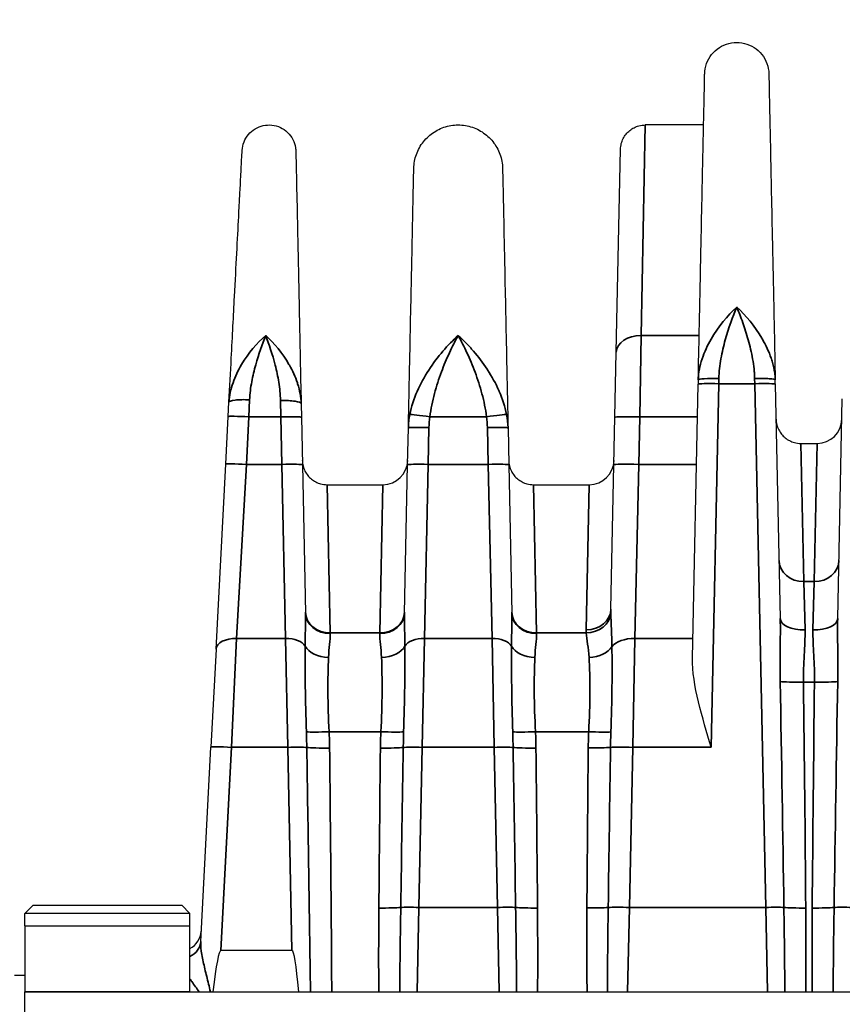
# Model space of a CAD drawing. Header units: millimetres. Extents: x 399 to 6233, y -1870 to 1602.
# Tile 457 of 656: x 5434 to 5454, y -169 to -145. Entities that reach past the tile are written whole.
import ezdxf

# ---------------------------------------------------------------- set-up
doc = ezdxf.new("R2010")
doc.units = ezdxf.units.MM
for name, color, linetype, lineweight in [('AM_5', 3, 'Continuous', 25), ('可見 (ISO)', 7, 'Continuous', 25), ('窄部可見 (ISO)', 7, 'Continuous', 35)]:
    doc.layers.add(name, color=color, linetype=linetype, lineweight=lineweight)
doc.styles.add('尺寸標註', font='romans.shx', dxfattribs={"bigfont": 'CHINESET.SHX'})
doc.dimstyles.new('CNS1$0', dxfattribs={"dimtxt": 2.5, "dimasz": 2.5, "dimexe": 1, "dimexo": 1, "dimgap": 1.5, "dimtad": 1, "dimtoh": 1, "dimdec": 1, "dimdsep": 46, "dimtxsty": '尺寸標註', "dimcen": 0, "dimclrd": 2, "dimclre": 2, "dimclrt": 1, "dimadec": 0, "dimazin": 2, "dimtp": 0.1, "dimtm": 0.1, "dimtfac": 0.71, "dimtdec": 1, "dimtmove": 0, "dimatfit": 0, "dimfxl": 0, "dimlwd": 13, "dimlwe": 13, "dimarcsym": 0})

# ---------------------------------------------------------------- blocks, each defined once
blk = doc.blocks.new('*D362')
at = {"layer": 'AM_5', "color": 2, "lineweight": 13}
for p, q in [((5460.176, -126.247), (5410.83, -126.247)), ((5411.83, -128.747), (5411.83, -269.429)), ((5570.342, -271.929), (5410.83, -271.929))]:
    blk.add_line(p, q, dxfattribs=at)
at = {"layer": 'AM_5', "color": 2, "lineweight": -2}
for points in [[(5411.413, -128.747), (5412.247, -128.747), (5411.83, -126.247)], [(5411.413, -269.429), (5412.247, -269.429), (5411.83, -271.929)]]:
    blk.add_solid(points, dxfattribs=at)
at = {"layer": 'Defpoints', "color": 0, "lineweight": -2}
for p in [(5461.176, -126.247), (5411.83, -271.929), (5571.342, -271.929)]:
    blk.add_point(p, dxfattribs=at)
at = {"layer": 'AM_5', "color": 1, "insert": (5409.08, -199.088), "char_height": 2.5, "attachment_point": 5, "rotation": 90, "style": '尺寸標註'}
blk.add_mtext('145.7', dxfattribs=at)

msp = doc.modelspace()

# ---------------------------------------------------------------- linework, layer by layer
at = {"layer": '可見 (ISO)'}
for p, q in [((5451.038, -147.447), (5449.626, -147.447)), ((5448.923, -152.95), (5449.026, -148.035)), ((5448.89, -154.526), (5448.923, -152.95)), ((5450.768, -160.363), (5450.907, -153.722)), ((5450.909, -153.618), (5450.907, -153.722)), ((5452.776, -153.722), (5452.774, -153.618)), ((5452.776, -153.722), (5452.895, -159.402)), ((5439.52, -154.509), (5439.538, -154.164)), ((5441.286, -154.203), (5441.293, -154.532)), ((5454.288, -159.402), (5454.399, -154.085)), ((5439.459, -155.66), (5439.52, -154.509)), ((5441.293, -154.525), (5441.317, -155.676)), ((5448.866, -155.677), (5448.89, -154.526)), ((5443.866, -155.676), (5443.884, -154.785)), ((5446.299, -154.785), (5446.317, -155.676)), ((5453.394, -155.161), (5453.789, -155.161)), ((5439.224, -160.142), (5439.459, -155.66)), ((5441.317, -155.676), (5441.393, -159.27)), ((5443.79, -159.27), (5443.866, -155.676)), ((5446.317, -155.676), (5446.393, -159.27)), ((5448.792, -159.174), (5448.866, -155.677)), ((5441.915, -156.161), (5443.268, -156.161)), ((5446.915, -156.161), (5448.268, -156.161)), ((5439.224, -160.142), (5439.1, -162.515)), ((5438.853, -167.226), (5439.1, -162.515)), ((5434.792, -166.347), (5434.592, -166.547)), ((5434.792, -166.347), (5438.392, -166.347)), ((5438.392, -166.347), (5438.592, -166.547)), ((5438.592, -166.547), (5434.592, -166.547)), ((5434.592, -166.847), (5434.592, -166.547)), ((5438.592, -166.847), (5438.592, -166.547)), ((5434.592, -166.847), (5438.592, -166.847)), ((5434.592, -166.847), (5434.592, -168.447)), ((5438.592, -168.447), (5438.592, -166.847)), ((5441.064, -167.447), (5439.341, -167.447)), ((5434.592, -168.047), (5434.342, -168.047)), ((5434.592, -178.647), (5434.592, -168.447)), ((5438.592, -168.447), (5543.092, -168.447))]:
    msp.add_line(p, q, dxfattribs=at)
for centre, radius, start, end in [((5453.789, -154.561), 0.6, 270, 358.8), ((5443.268, -155.561), 0.6, 270, 358.8), ((5448.268, -155.561), 0.6, 270, 358.8), ((5438.367, -166.947), 0.5, 296.6773, 357)]:
    msp.add_arc(centre, radius, start, end, dxfattribs=at)
for centre, major_axis, ratio, start_param, end_param in [((5438.091, -191.32), (-1.251, -23.873), 0.020916, 3.142688, 3.433153), ((5441.564, -191.32), (0.5, -23.873), 0.02094, 2.85069, 3.141154)]:
    msp.add_ellipse(centre, major_axis=major_axis, ratio=ratio, start_param=start_param, end_param=end_param, dxfattribs=at)
for points, knots in [([(5451.064, -146.209), (5451.066, -146.125), (5451.081, -146.041), (5451.138, -145.883), (5451.18, -145.807), (5451.285, -145.675), (5451.349, -145.617), (5451.491, -145.526), (5451.57, -145.491), (5451.733, -145.45), (5451.819, -145.443), (5451.987, -145.457), (5452.071, -145.477), (5452.226, -145.544), (5452.299, -145.591), (5452.424, -145.703), (5452.478, -145.771), (5452.561, -145.918), (5452.59, -145.999), (5452.614, -146.124), (5452.618, -146.166), (5452.619, -146.209)], [0, 0, 0, 0, 0.0250428, 0.0250428, 0.0503287, 0.0503287, 0.0756059, 0.0756059, 0.1008834, 0.1008834, 0.1261608, 0.1261608, 0.1514383, 0.1514383, 0.1767157, 0.1767157, 0.2019932, 0.2019932, 0.2272707, 0.2272707, 0.2400159, 0.2400159, 0.2400159, 0.2400159]), ([(5450.909, -153.618), (5450.917, -153.212), (5450.926, -152.817), (5450.933, -152.444), (5450.937, -152.284), (5450.94, -152.126), (5450.943, -151.97), (5450.954, -151.452), (5450.965, -150.962), (5450.974, -150.505), (5450.984, -150.049), (5450.992, -149.626), (5451.001, -149.236), (5451.009, -148.847), (5451.016, -148.489), (5451.023, -148.169), (5451.025, -148.058), (5451.028, -147.952), (5451.03, -147.85), (5451.034, -147.658), (5451.037, -147.483), (5451.041, -147.323), (5451.046, -147.08), (5451.05, -146.874), (5451.054, -146.708), (5451.061, -146.375), (5451.064, -146.209), (5451.064, -146.209)], [0.0264933, 0.0264933, 0.0264933, 0.0264933, 0.0679433, 0.0679433, 0.0679433, 0.0856819, 0.0856819, 0.0856819, 0.1448706, 0.1448706, 0.1448706, 0.2040592, 0.2040592, 0.2040592, 0.2632479, 0.2632479, 0.2632479, 0.2837247, 0.2837247, 0.2837247, 0.3224365, 0.3224365, 0.3224365, 0.3816251, 0.3816251, 0.3816251, 0.5, 0.5, 0.5, 0.5]), ([(5452.619, -146.209), (5452.619, -146.209), (5452.622, -146.375), (5452.629, -146.708), (5452.633, -146.874), (5452.637, -147.08), (5452.642, -147.323), (5452.646, -147.482), (5452.649, -147.658), (5452.653, -147.85), (5452.656, -147.952), (5452.658, -148.058), (5452.66, -148.169), (5452.667, -148.489), (5452.674, -148.846), (5452.682, -149.236), (5452.691, -149.626), (5452.699, -150.049), (5452.709, -150.505), (5452.719, -150.962), (5452.729, -151.452), (5452.74, -151.97), (5452.743, -152.126), (5452.746, -152.284), (5452.75, -152.444), (5452.757, -152.817), (5452.766, -153.212), (5452.774, -153.618)], [0.5000077, 0.5000077, 0.5000077, 0.5000077, 0.6183797, 0.6183797, 0.6183797, 0.6775684, 0.6775684, 0.6775684, 0.7162875, 0.7162875, 0.7162875, 0.736757, 0.736757, 0.736757, 0.7959457, 0.7959457, 0.7959457, 0.8551343, 0.8551343, 0.8551343, 0.914323, 0.914323, 0.914323, 0.9320642, 0.9320642, 0.9320642, 0.9735087, 0.9735087, 0.9735087, 0.9735087]), ([(5439.857, -148.064), (5439.861, -147.995), (5439.876, -147.925), (5439.928, -147.794), (5439.965, -147.732), (5440.056, -147.624), (5440.111, -147.577), (5440.232, -147.504), (5440.299, -147.478), (5440.437, -147.447), (5440.509, -147.444), (5440.65, -147.459), (5440.719, -147.479), (5440.847, -147.538), (5440.907, -147.579), (5441.009, -147.677), (5441.052, -147.735), (5441.117, -147.86), (5441.14, -147.929), (5441.155, -148.027), (5441.158, -148.056), (5441.158, -148.085)], [0, 0, 0, 0, 0.0209405, 0.0209405, 0.0421091, 0.0421091, 0.0632694, 0.0632694, 0.08443, 0.08443, 0.1055906, 0.1055906, 0.1267512, 0.1267512, 0.1479119, 0.1479119, 0.1690725, 0.1690725, 0.1902331, 0.1902331, 0.1988858, 0.1988858, 0.1988858, 0.1988858]), ([(5444.016, -148.5), (5444.018, -148.385), (5444.04, -148.268), (5444.119, -148.05), (5444.177, -147.945), (5444.322, -147.762), (5444.411, -147.682), (5444.607, -147.556), (5444.716, -147.508), (5444.942, -147.451), (5445.062, -147.441), (5445.294, -147.46), (5445.41, -147.489), (5445.624, -147.581), (5445.725, -147.646), (5445.898, -147.802), (5445.973, -147.895), (5446.087, -148.099), (5446.128, -148.211), (5446.16, -148.383), (5446.166, -148.442), (5446.167, -148.5)], [0, 0, 0, 0, 0.0347035, 0.0347035, 0.0696795, 0.0696795, 0.1046456, 0.1046456, 0.139612, 0.139612, 0.1745784, 0.1745784, 0.2095448, 0.2095448, 0.2445112, 0.2445112, 0.2794777, 0.2794777, 0.3144441, 0.3144441, 0.3320164, 0.3320164, 0.3320164, 0.3320164]), ([(5449.026, -148.035), (5449.026, -148.012), (5449.028, -147.989), (5449.034, -147.943), (5449.039, -147.921), (5449.055, -147.857), (5449.071, -147.815), (5449.109, -147.739), (5449.132, -147.704), (5449.185, -147.638), (5449.215, -147.608), (5449.28, -147.555), (5449.315, -147.532), (5449.39, -147.494), (5449.429, -147.479), (5449.52, -147.454), (5449.573, -147.447), (5449.626, -147.447)], [0, 0, 0, 0, 0.00692113, 0.00692113, 0.01375081, 0.01375081, 0.02679823, 0.02679823, 0.0393646, 0.0393646, 0.05193098, 0.05193098, 0.06449736, 0.06449736, 0.07706374, 0.07706374, 0.09281867, 0.09281867, 0.09281867, 0.09281867]), ([(5439.538, -154.164), (5439.557, -153.792), (5439.576, -153.434), (5439.594, -153.097), (5439.622, -152.564), (5439.648, -152.061), (5439.672, -151.603), (5439.692, -151.228), (5439.71, -150.88), (5439.727, -150.558), (5439.744, -150.235), (5439.759, -149.937), (5439.773, -149.673), (5439.778, -149.573), (5439.783, -149.477), (5439.788, -149.386), (5439.796, -149.238), (5439.803, -149.103), (5439.809, -148.979), (5439.82, -148.779), (5439.829, -148.61), (5439.836, -148.474), (5439.85, -148.201), (5439.857, -148.064), (5439.857, -148.064)], [0.0306519, 0.0306519, 0.0306519, 0.0306519, 0.0761423, 0.0761423, 0.0761423, 0.1479894, 0.1479894, 0.1479894, 0.2066581, 0.2066581, 0.2066581, 0.2653269, 0.2653269, 0.2653269, 0.287704, 0.287704, 0.287704, 0.3239956, 0.3239956, 0.3239956, 0.3826644, 0.3826644, 0.3826644, 0.5, 0.5, 0.5, 0.5]), ([(5441.158, -148.085), (5441.158, -148.085), (5441.161, -148.221), (5441.167, -148.495), (5441.172, -148.716), (5441.178, -149.021), (5441.186, -149.408), (5441.188, -149.5), (5441.19, -149.596), (5441.192, -149.697), (5441.198, -149.96), (5441.204, -150.259), (5441.211, -150.582), (5441.217, -150.905), (5441.225, -151.254), (5441.233, -151.629), (5441.242, -152.088), (5441.253, -152.591), (5441.264, -153.123), (5441.271, -153.461), (5441.278, -153.822), (5441.286, -154.195)], [0.5000084, 0.5000084, 0.5000084, 0.5000084, 0.6173605, 0.6173605, 0.6173605, 0.7122881, 0.7122881, 0.7122881, 0.7347193, 0.7347193, 0.7347193, 0.7933987, 0.7933987, 0.7933987, 0.8520781, 0.8520781, 0.8520781, 0.9238154, 0.9238154, 0.9238154, 0.9694349, 0.9694349, 0.9694349, 0.9694349]), ([(5443.884, -154.785), (5443.895, -154.279), (5443.905, -153.792), (5443.915, -153.349), (5443.923, -152.922), (5443.932, -152.513), (5443.94, -152.133), (5443.948, -151.746), (5443.956, -151.387), (5443.963, -151.055), (5443.97, -150.723), (5443.976, -150.416), (5443.982, -150.147), (5443.984, -150.013), (5443.987, -149.887), (5443.989, -149.77), (5443.992, -149.65), (5443.994, -149.539), (5443.996, -149.436), (5444.001, -149.231), (5444.004, -149.059), (5444.007, -148.919), (5444.013, -148.64), (5444.016, -148.501), (5444.016, -148.5)], [0.0294093, 0.0294093, 0.0294093, 0.0294093, 0.089244, 0.089244, 0.089244, 0.1470574, 0.1470574, 0.1470574, 0.2058814, 0.2058814, 0.2058814, 0.2647055, 0.2647055, 0.2647055, 0.2938656, 0.2938656, 0.2938656, 0.3235296, 0.3235296, 0.3235296, 0.3823536, 0.3823536, 0.3823536, 0.5, 0.5, 0.5, 0.5]), ([(5446.167, -148.5), (5446.167, -148.5), (5446.17, -148.64), (5446.176, -148.919), (5446.18, -149.129), (5446.186, -149.413), (5446.194, -149.77), (5446.196, -149.888), (5446.199, -150.013), (5446.201, -150.146), (5446.207, -150.416), (5446.214, -150.723), (5446.221, -151.055), (5446.227, -151.387), (5446.235, -151.746), (5446.243, -152.133), (5446.251, -152.513), (5446.26, -152.922), (5446.269, -153.349), (5446.278, -153.792), (5446.288, -154.279), (5446.299, -154.785)], [0.5000084, 0.5000084, 0.5000084, 0.5000084, 0.6176498, 0.6176498, 0.6176498, 0.7061501, 0.7061501, 0.7061501, 0.735298, 0.735298, 0.735298, 0.794122, 0.794122, 0.794122, 0.8529461, 0.8529461, 0.8529461, 0.9107639, 0.9107639, 0.9107639, 0.9705942, 0.9705942, 0.9705942, 0.9705942]), ([(5452.794, -154.573), (5452.795, -154.596), (5452.797, -154.619), (5452.803, -154.665), (5452.807, -154.687), (5452.824, -154.751), (5452.839, -154.792), (5452.878, -154.869), (5452.901, -154.904), (5452.953, -154.969), (5452.983, -154.999), (5453.048, -155.052), (5453.083, -155.075), (5453.158, -155.114), (5453.197, -155.129), (5453.289, -155.154), (5453.342, -155.161), (5453.394, -155.161)], [0, 0, 0, 0, 0.00692113, 0.00692113, 0.01375081, 0.01375081, 0.02679823, 0.02679823, 0.0393646, 0.0393646, 0.05193098, 0.05193098, 0.06449736, 0.06449736, 0.07706374, 0.07706374, 0.09281981, 0.09281981, 0.09281981, 0.09281981]), ([(5441.315, -155.573), (5441.316, -155.596), (5441.317, -155.619), (5441.324, -155.665), (5441.328, -155.687), (5441.344, -155.751), (5441.36, -155.792), (5441.398, -155.869), (5441.421, -155.904), (5441.474, -155.969), (5441.504, -155.999), (5441.569, -156.052), (5441.604, -156.075), (5441.679, -156.114), (5441.718, -156.129), (5441.81, -156.154), (5441.863, -156.161), (5441.915, -156.161)], [0, 0, 0, 0, 0.00692113, 0.00692113, 0.01375081, 0.01375081, 0.02679823, 0.02679823, 0.0393646, 0.0393646, 0.05193098, 0.05193098, 0.06449736, 0.06449736, 0.07706374, 0.07706374, 0.09281981, 0.09281981, 0.09281981, 0.09281981]), ([(5446.315, -155.573), (5446.316, -155.596), (5446.317, -155.619), (5446.324, -155.665), (5446.328, -155.687), (5446.344, -155.751), (5446.36, -155.792), (5446.398, -155.869), (5446.421, -155.904), (5446.474, -155.969), (5446.504, -155.999), (5446.569, -156.052), (5446.604, -156.075), (5446.679, -156.114), (5446.718, -156.129), (5446.81, -156.154), (5446.863, -156.161), (5446.915, -156.161)], [0, 0, 0, 0, 0.00692113, 0.00692113, 0.01375081, 0.01375081, 0.02679823, 0.02679823, 0.0393646, 0.0393646, 0.05193098, 0.05193098, 0.06449736, 0.06449736, 0.07706374, 0.07706374, 0.09281981, 0.09281981, 0.09281981, 0.09281981]), ([(5451.222, -162.523), (5451.118, -162.172), (5451.004, -161.792), (5450.826, -161.049), (5450.761, -160.687), (5450.768, -160.363)], [-0.6655719, -0.6655719, -0.6655719, -0.6655719, -0.555783, -0.555783, -0.4460779, -0.4460779, -0.4460779, -0.4460779])]:
    msp.add_open_spline(points, degree=3, knots=knots, dxfattribs=at)
at = {"layer": '窄部可見 (ISO)'}
for p, q in [((5449.626, -147.447), (5449.523, -152.548)), ((5449.523, -152.548), (5449.49, -154.518)), ((5449.523, -152.548), (5450.931, -152.548)), ((5451.407, -153.715), (5451.409, -153.59)), ((5452.274, -153.59), (5452.277, -153.715)), ((5451.407, -153.715), (5451.222, -162.523)), ((5452.277, -153.715), (5451.407, -153.715)), ((5452.542, -166.401), (5452.277, -153.715)), ((5440.019, -154.518), (5440.037, -154.105)), ((5440.786, -154.123), (5440.793, -154.518)), ((5440.019, -154.518), (5439.959, -155.669)), ((5440.793, -154.518), (5440.019, -154.518)), ((5440.817, -155.669), (5440.793, -154.518)), ((5445.778, -154.518), (5444.406, -154.518)), ((5449.49, -154.518), (5449.466, -155.669)), ((5450.89, -154.518), (5449.49, -154.518)), ((5444.384, -154.778), (5444.366, -155.669)), ((5445.817, -155.669), (5445.799, -154.778)), ((5453.394, -155.161), (5453.466, -158.508)), ((5453.789, -155.161), (5453.717, -158.508)), ((5439.959, -155.669), (5439.724, -159.887)), ((5439.959, -155.669), (5440.817, -155.669)), ((5440.911, -159.887), (5440.817, -155.669)), ((5444.366, -155.669), (5444.272, -159.887)), ((5444.366, -155.669), (5445.817, -155.669)), ((5445.911, -159.887), (5445.817, -155.669)), ((5449.466, -155.669), (5449.371, -159.887)), ((5449.466, -155.669), (5450.866, -155.669)), ((5441.915, -156.161), (5441.992, -159.751)), ((5443.268, -156.161), (5443.191, -159.751)), ((5446.915, -156.161), (5446.992, -159.751)), ((5448.268, -156.161), (5448.193, -159.677)), ((5453.466, -158.508), (5453.717, -158.508)), ((5453.495, -159.678), (5453.466, -158.508)), ((5453.717, -158.508), (5453.688, -159.678)), ((5441.992, -159.751), (5443.191, -159.751)), ((5441.992, -159.768), (5441.992, -159.751)), ((5443.191, -159.751), (5443.191, -159.768)), ((5446.992, -159.751), (5448.194, -159.751)), ((5446.992, -159.768), (5446.992, -159.751)), ((5439.599, -162.523), (5439.724, -159.887)), ((5440.911, -159.887), (5439.724, -159.887)), ((5440.911, -159.887), (5440.961, -162.523)), ((5444.222, -162.523), (5444.272, -159.887)), ((5445.911, -159.887), (5444.272, -159.887)), ((5445.911, -159.887), (5445.961, -162.523)), ((5449.322, -162.523), (5449.371, -159.887)), ((5450.778, -159.887), (5449.371, -159.887)), ((5441.383, -160.351), (5441.383, -160.351)), ((5443.8, -160.351), (5443.8, -160.351)), ((5446.383, -160.351), (5446.383, -160.351)), ((5448.82, -160.351), (5448.82, -160.351)), ((5453.726, -160.946), (5453.458, -160.946)), ((5443.218, -162.144), (5441.965, -162.144)), ((5448.254, -162.144), (5446.965, -162.144)), ((5441.414, -162.185), (5441.414, -162.185)), ((5443.769, -162.185), (5443.769, -162.185)), ((5446.414, -162.185), (5446.414, -162.185)), ((5448.79, -162.185), (5448.791, -162.185)), ((5439.599, -162.523), (5439.341, -167.447)), ((5440.961, -162.523), (5439.599, -162.523)), ((5441.064, -167.447), (5440.961, -162.523)), ((5444.222, -162.523), (5444.141, -166.401)), ((5445.961, -162.523), (5444.222, -162.523)), ((5446.042, -166.401), (5445.961, -162.523)), ((5449.322, -162.523), (5449.241, -166.401)), ((5451.222, -162.523), (5449.322, -162.523)), ((5444.098, -168.447), (5444.141, -166.401)), ((5444.141, -166.401), (5446.042, -166.401)), ((5446.042, -166.401), (5446.085, -168.447)), ((5449.198, -168.447), (5449.241, -166.401)), ((5449.241, -166.401), (5452.542, -166.401)), ((5452.542, -166.401), (5452.585, -168.447)), ((5434.592, -168.447), (5438.592, -168.447))]:
    msp.add_line(p, q, dxfattribs=at)
for centre, major_axis, ratio, start_param, end_param in [((5449.523, -152.963), (-0.6, 0.013), 0.69138, 4.72687, 6.283185), ((5451.128, -152.686), (-0.5, 0.01), 0.691378, 2.40811, 2.408131), ((5451.409, -153.629), (-0.5, 0.01), 0.076588, 4.713993, 6.283185), ((5451.407, -153.733), (-0.5, 0.01), 0.034892, 4.71312, 6.283185), ((5452.277, -153.733), (0.5, 0.01), 0.034892, 0, 1.570065), ((5440.019, -154.535), (-0.499, 0.026), 0.034852, 4.714215, 6.283185), ((5440.793, -154.535), (0.5, 0.01), 0.034892, 0, 1.570065), ((5444.406, -154.535), (-0.495, 0.072), 0.034539, 4.717398, 6.113427), ((5445.778, -154.535), (0.495, 0.072), 0.034539, 0.169758, 1.565787), ((5449.49, -154.539), (-0.6, 0.013), 0.034892, 4.71312, 6.283185), ((5439.959, -155.686), (-0.499, 0.026), 0.034852, 4.714215, 6.283185), ((5440.817, -155.686), (0.5, 0.01), 0.034892, 0, 1.570065), ((5444.366, -155.686), (-0.5, 0.01), 0.034892, 4.71312, 6.283185), ((5445.817, -155.686), (0.5, 0.01), 0.034892, 0, 1.570065), ((5449.466, -155.69), (-0.6, 0.013), 0.034892, 4.71312, 6.283185), ((5453.466, -157.986), (-0.6, -0.013), 0.871195, 0, 1.552549), ((5453.717, -157.986), (0.6, -0.013), 0.871195, 4.730636, 6.283185), ((5441.992, -159.238), (-0.6, -0.013), 0.856313, 0, 1.552861), ((5441.992, -159.257), (-0.6, -0.013), 0.850862, 0, 1.552975), ((5443.191, -159.238), (0.6, -0.013), 0.856313, 4.730324, 6.283185), ((5443.191, -159.257), (0.6, -0.013), 0.850862, 4.73021, 6.283185), ((5446.992, -159.238), (-0.6, -0.013), 0.856313, 0, 1.552861), ((5446.992, -159.257), (-0.6, -0.013), 0.850862, 0, 1.552975), ((5448.193, -159.162), (0.6, -0.013), 0.859283, 4.730386, 6.283185), ((5448.194, -159.238), (0.599, 0.028), 0.856112, 4.672228, 6.168877), ((5453.495, -159.389), (-0.6, -0.013), 0.481235, 0, 1.560716), ((5453.688, -159.389), (0.6, -0.013), 0.481235, 4.722469, 6.283185), ((5439.724, -160.168), (-0.499, 0.026), 0.561617, 4.741814, 6.283185), ((5440.911, -160.168), (0.5, 0.01), 0.56206, 0.324392, 1.559023), ((5444.272, -160.168), (-0.5, 0.01), 0.56206, 4.724162, 5.958793), ((5445.911, -160.168), (0.5, 0.01), 0.56206, 0.324392, 1.559023), ((5449.371, -160.224), (-0.6, 0.013), 0.56206, 4.724162, 5.89911), ((5441.95, -159.949), (-0.6, 0.02), 0.658485, 0.357875, 1.592999), ((5443.234, -159.949), (0.6, 0.02), 0.658485, 4.690186, 5.92531), ((5446.95, -159.949), (-0.6, 0.02), 0.658485, 0.357875, 1.592999), ((5448.264, -159.948), (0.599, 0.027), 0.65857, 4.682756, 5.858717), ((5452.089, -144.791), (0.964, -45.999), 0.010868, 1.081508, 1.212085), ((5453.458, -160.91), (-0.6, -0.007), 0.058754, 0.357898, 1.570091), ((5452.737, -153.578), (-0.533, 32.384), 0.019013, 4.304483, 4.482558), ((5454.446, -153.578), (0.533, 32.384), 0.019013, 1.800628, 1.978702), ((5453.726, -160.91), (0.6, -0.007), 0.058754, 4.713094, 5.925287), ((5455.094, -144.791), (-0.964, -45.999), 0.010868, 5.0711, 5.201678), ((5441.965, -162.109), (0.599, 0.027), 0.058699, 3.540675, 4.709747), ((5438.411, -162.935), (0.015, 8.387), 0.359374, 4.762021, 4.807062), ((5430.298, -162.666), (11.679, 0), 0.998272, 0.010815, 0.044766), ((5454.886, -162.666), (-11.679, 0), 0.998272, 6.23842, 6.27237), ((5443.218, -162.109), (0.599, -0.027), 0.058699, 4.715031, 5.884103), ((5446.772, -162.935), (0.015, -8.387), 0.359374, 4.617716, 4.662757), ((5446.965, -162.109), (0.599, 0.027), 0.058699, 3.540675, 4.709747), ((5443.411, -162.935), (0.015, 8.387), 0.359374, 4.762021, 4.807062), ((5435.298, -162.666), (11.679, 0), 0.998272, 0.010815, 0.044766), ((5458.313, -162.631), (-10.07, 0), 0.998272, 6.234735, 6.273976), ((5448.254, -162.109), (0.599, -0.029), 0.058689, 4.715248, 5.8287), ((5452.953, -162.947), (0.098, -8.678), 0.48068, 4.615075, 4.658173), ((5439.599, -162.541), (-0.499, 0.026), 0.034852, 4.714215, 6.283185), ((5440.961, -162.541), (0.5, 0.01), 0.034892, 0.394772, 1.570065), ((5440.589, -144.791), (0.964, -45.999), 0.010868, 1.03039, 1.174793), ((5441.976, -162.505), (0.6, 0.007), 0.058755, 3.536831, 4.711744), ((5443.948, -153.859), (0.529, 32.381), 0.019208, 1.842505, 1.969301), ((5443.207, -162.505), (0.6, -0.007), 0.058755, 4.713034, 5.887947), ((8571.621, -213.764), (-3128.226, -18.641), 0.998953, 6.260823, 6.262063), ((5444.222, -162.541), (-0.5, 0.01), 0.034892, 4.71312, 5.888413), ((5445.961, -162.541), (0.5, 0.01), 0.034892, 0.394772, 1.570065), ((2318.562, -213.764), (3128.226, -18.641), 0.998953, 0.021122, 0.022363), ((5446.976, -162.505), (0.6, 0.007), 0.058755, 3.536831, 4.711744), ((5446.235, -153.859), (-0.529, 32.381), 0.019208, 4.313885, 4.44068), ((5449.086, -151.309), (0.566, 35.382), 0.019792, 1.894088, 2.012194), ((5448.243, -162.503), (0.6, -0.006), 0.058756, 4.712939, 5.831699), ((8308.712, -205.776), (-2860.217, -15.262), 0.998902, 6.262704, 6.264061), ((5449.322, -162.544), (0.6, -0.013), 0.034892, 1.571527, 2.690649), ((5443.17, -166.38), (0.6, -0.005), 0.058756, 4.712873, 5.794533), ((5444.141, -166.418), (-0.5, 0.01), 0.034892, 4.71312, 5.795128), ((5446.042, -166.418), (0.5, 0.01), 0.034892, 0.488057, 1.570065), ((5447.013, -166.38), (0.6, 0.005), 0.058756, 3.630245, 4.711905), ((5448.211, -166.379), (0.6, -0.004), 0.058757, 4.712779, 5.743713), ((5449.241, -166.422), (0.6, -0.013), 0.034892, 1.571527, 2.60279), ((5452.542, -166.418), (-0.5, -0.01), 0.034892, 3.62965, 4.711658), ((5453.513, -166.38), (0.6, 0.005), 0.058756, 3.630245, 4.711905), ((5453.67, -166.38), (0.6, -0.005), 0.058756, 4.712873, 5.794533), ((5454.641, -166.418), (-0.5, 0.01), 0.034892, 4.71312, 5.795128), ((5438.354, -167.199), (0.499, -0.026), 0.873657, 5.253727, 6.283185)]:
    msp.add_ellipse(centre, major_axis=major_axis, ratio=ratio, start_param=start_param, end_param=end_param, dxfattribs=at)
for points, knots in [([(5450.909, -153.618), (5450.912, -153.449), (5450.947, -153.279), (5451.002, -153.112), (5451.057, -152.946), (5451.134, -152.784), (5451.221, -152.633), (5451.395, -152.333), (5451.618, -152.066), (5451.842, -151.858)], [-0.00000006, -0.00000006, -0.00000006, -0.00000006, 0.000531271, 0.000531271, 0.000531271, 0.001062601, 0.001062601, 0.001062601, 0.002125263, 0.002125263, 0.002125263, 0.002125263]), ([(5451.842, -151.858), (5451.743, -152.096), (5451.644, -152.363), (5451.523, -152.799), (5451.486, -152.952), (5451.431, -153.265), (5451.412, -153.425), (5451.409, -153.59)], [-0.000011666, -0.000011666, -0.000011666, -0.000011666, 0.000975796, 0.000975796, 0.001469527, 0.001469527, 0.001963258, 0.001963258, 0.001963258, 0.001963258]), ([(5451.842, -151.858), (5452.06, -152.062), (5452.278, -152.319), (5452.452, -152.615), (5452.455, -152.621), (5452.459, -152.627), (5452.462, -152.633), (5452.547, -152.78), (5452.621, -152.936), (5452.676, -153.096), (5452.677, -153.101), (5452.679, -153.107), (5452.681, -153.112), (5452.694, -153.152), (5452.706, -153.193), (5452.717, -153.233), (5452.728, -153.274), (5452.738, -153.316), (5452.746, -153.358), (5452.754, -153.402), (5452.761, -153.447), (5452.766, -153.493), (5452.769, -153.516), (5452.77, -153.539), (5452.772, -153.562), (5452.773, -153.581), (5452.774, -153.601), (5452.774, -153.618)], [-0.000011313, -0.000011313, -0.000011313, -0.000011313, 0.001030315, 0.001030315, 0.001030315, 0.001050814, 0.001050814, 0.001050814, 0.001565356, 0.001565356, 0.001565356, 0.001581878, 0.001581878, 0.001581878, 0.001711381, 0.001711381, 0.001711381, 0.001843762, 0.001843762, 0.001843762, 0.001984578, 0.001984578, 0.001984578, 0.002055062, 0.002055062, 0.002055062, 0.002112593, 0.002112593, 0.002112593, 0.002112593]), ([(5452.274, -153.59), (5452.274, -153.585), (5452.274, -153.58), (5452.274, -153.575), (5452.274, -153.563), (5452.273, -153.552), (5452.273, -153.54), (5452.272, -153.519), (5452.271, -153.498), (5452.27, -153.478), (5452.267, -153.437), (5452.264, -153.396), (5452.26, -153.355), (5452.251, -153.274), (5452.24, -153.194), (5452.226, -153.114), (5452.198, -152.956), (5452.161, -152.801), (5452.12, -152.655), (5452.08, -152.509), (5452.035, -152.37), (5451.987, -152.237), (5451.94, -152.104), (5451.89, -151.976), (5451.842, -151.858)], [0, 0, 0, 0, 0.000015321, 0.000015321, 0.000015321, 0.000050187, 0.000050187, 0.000050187, 0.000112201, 0.000112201, 0.000112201, 0.000236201, 0.000236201, 0.000236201, 0.000484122, 0.000484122, 0.000484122, 0.000978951, 0.000978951, 0.000978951, 0.001470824, 0.001470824, 0.001470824, 0.001961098, 0.001961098, 0.001961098, 0.001961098]), ([(5439.538, -154.164), (5439.546, -154.005), (5439.582, -153.844), (5439.636, -153.691), (5439.689, -153.538), (5439.761, -153.388), (5439.843, -153.25), (5440.008, -152.972), (5440.218, -152.731), (5440.428, -152.548)], [-0.00000006, -0.00000006, -0.00000006, -0.00000006, 0.000493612, 0.000493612, 0.000493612, 0.000987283, 0.000987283, 0.000987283, 0.001974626, 0.001974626, 0.001974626, 0.001974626]), ([(5440.428, -152.548), (5440.344, -152.759), (5440.258, -152.996), (5440.148, -153.388), (5440.115, -153.526), (5440.063, -153.809), (5440.044, -153.954), (5440.037, -154.105)], [-0.000011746, -0.000011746, -0.000011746, -0.000011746, 0.000902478, 0.000902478, 0.001359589, 0.001359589, 0.001816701, 0.001816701, 0.001816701, 0.001816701]), ([(5440.428, -152.548), (5440.631, -152.732), (5440.833, -152.972), (5440.992, -153.248), (5440.995, -153.254), (5440.998, -153.259), (5441.002, -153.265), (5441.078, -153.4), (5441.145, -153.545), (5441.195, -153.695), (5441.197, -153.703), (5441.199, -153.71), (5441.202, -153.717), (5441.252, -153.875), (5441.283, -154.034), (5441.286, -154.195)], [-0.000011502, -0.000011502, -0.000011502, -0.000011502, 0.000964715, 0.000964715, 0.000964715, 0.000984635, 0.000984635, 0.000984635, 0.001460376, 0.001460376, 0.001460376, 0.001482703, 0.001482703, 0.001482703, 0.001980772, 0.001980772, 0.001980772, 0.001980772]), ([(5440.786, -154.123), (5440.784, -153.972), (5440.768, -153.824), (5440.745, -153.68), (5440.721, -153.536), (5440.692, -153.4), (5440.658, -153.268), (5440.591, -153.005), (5440.508, -152.761), (5440.428, -152.548)], [0, 0, 0, 0, 0.000457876, 0.000457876, 0.000457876, 0.000914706, 0.000914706, 0.000914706, 0.001829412, 0.001829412, 0.001829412, 0.001829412]), ([(5443.918, -154.461), (5443.991, -154.079), (5444.169, -153.707), (5444.379, -153.383), (5444.59, -153.058), (5444.841, -152.772), (5445.092, -152.548)], [0, 0, 0, 0, 0.00119489, 0.00119489, 0.00119489, 0.002389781, 0.002389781, 0.002389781, 0.002389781]), ([(5445.092, -152.548), (5445.02, -152.677), (5444.948, -152.817), (5444.879, -152.966), (5444.811, -153.113), (5444.746, -153.268), (5444.685, -153.431), (5444.623, -153.596), (5444.566, -153.772), (5444.517, -153.953), (5444.468, -154.136), (5444.429, -154.324), (5444.406, -154.518)], [-0.000011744, -0.000011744, -0.000011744, -0.000011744, 0.000565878, 0.000565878, 0.000565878, 0.001135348, 0.001135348, 0.001135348, 0.001714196, 0.001714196, 0.001714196, 0.002298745, 0.002298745, 0.002298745, 0.002298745]), ([(5445.092, -152.548), (5445.154, -152.604), (5445.217, -152.664), (5445.279, -152.727), (5445.341, -152.79), (5445.402, -152.857), (5445.462, -152.927), (5445.578, -153.062), (5445.689, -153.207), (5445.792, -153.365), (5445.796, -153.37), (5445.799, -153.376), (5445.803, -153.381), (5445.906, -153.539), (5446, -153.709), (5446.078, -153.883), (5446.08, -153.889), (5446.083, -153.895), (5446.086, -153.902), (5446.165, -154.082), (5446.228, -154.27), (5446.265, -154.461)], [-0.00001134, -0.00001134, -0.00001134, -0.00001134, 0.00028763, 0.00028763, 0.00028763, 0.0005866, 0.0005866, 0.0005866, 0.001165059, 0.001165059, 0.001165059, 0.001184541, 0.001184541, 0.001184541, 0.001762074, 0.001762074, 0.001762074, 0.001782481, 0.001782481, 0.001782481, 0.002380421, 0.002380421, 0.002380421, 0.002380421]), ([(5445.778, -154.518), (5445.754, -154.326), (5445.716, -154.14), (5445.668, -153.96), (5445.62, -153.779), (5445.562, -153.603), (5445.501, -153.438), (5445.439, -153.272), (5445.373, -153.115), (5445.304, -152.966), (5445.235, -152.817), (5445.162, -152.676), (5445.092, -152.548)], [0, 0, 0, 0, 0.000572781, 0.000572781, 0.000572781, 0.001145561, 0.001145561, 0.001145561, 0.001718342, 0.001718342, 0.001718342, 0.002291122, 0.002291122, 0.002291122, 0.002291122]), ([(5452.774, -153.618), (5452.774, -153.608), (5452.72, -153.599), (5452.628, -153.594), (5452.535, -153.589), (5452.405, -153.587), (5452.274, -153.59)], [0, 0, 0, 0, 0.5, 0.5, 0.5, 1, 1, 1, 1]), ([(5439.538, -154.164), (5439.539, -154.142), (5439.593, -154.123), (5439.685, -154.112), (5439.778, -154.101), (5439.907, -154.098), (5440.037, -154.105)], [0, 0, 0, 0, 0.5, 0.5, 0.5, 1, 1, 1, 1]), ([(5440.786, -154.123), (5440.917, -154.12), (5441.047, -154.127), (5441.139, -154.14), (5441.232, -154.153), (5441.286, -154.174), (5441.286, -154.195)], [0, 0, 0, 0, 0.5, 0.5, 0.5, 0.9998722, 0.9998722, 0.9998722, 0.9998722]), ([(5443.884, -154.785), (5443.885, -154.779), (5443.885, -154.773), (5443.885, -154.767), (5443.885, -154.76), (5443.885, -154.753), (5443.886, -154.746), (5443.886, -154.733), (5443.887, -154.719), (5443.888, -154.706), (5443.889, -154.679), (5443.892, -154.651), (5443.894, -154.624), (5443.9, -154.57), (5443.908, -154.515), (5443.918, -154.461)], [-0.00000006, -0.00000006, -0.00000006, -0.00000006, 0.0000185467, 0.0000185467, 0.0000185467, 0.0000394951, 0.0000394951, 0.0000394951, 0.0000814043, 0.0000814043, 0.0000814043, 0.0001653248, 0.0001653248, 0.0001653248, 0.0003340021, 0.0003340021, 0.0003340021, 0.0003340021]), ([(5444.384, -154.778), (5444.254, -154.775), (5444.123, -154.774), (5444.031, -154.775), (5443.938, -154.777), (5443.885, -154.78), (5443.884, -154.785)], [0, 0, 0, 0, 0.5, 0.5, 0.5, 1, 1, 1, 1]), ([(5445.799, -154.778), (5445.93, -154.775), (5446.06, -154.775), (5446.152, -154.776), (5446.245, -154.777), (5446.299, -154.781), (5446.299, -154.785)], [0, 0, 0, 0, 0.5, 0.5, 0.5, 1, 1, 1, 1]), ([(5441.383, -160.069), (5441.384, -159.927), (5441.387, -159.786), (5441.39, -159.649), (5441.392, -159.52), (5441.395, -159.393), (5441.393, -159.27)], [0, 0, 0, 0, 0.000535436, 0.000535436, 0.000535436, 0.00103578, 0.00103578, 0.00103578, 0.00103578]), ([(5443.79, -159.27), (5443.788, -159.393), (5443.791, -159.52), (5443.793, -159.649), (5443.796, -159.786), (5443.8, -159.927), (5443.8, -160.069)], [0.000000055, 0.000000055, 0.000000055, 0.000000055, 0.000500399, 0.000500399, 0.000500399, 0.001035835, 0.001035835, 0.001035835, 0.001035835]), ([(5446.383, -160.069), (5446.384, -159.927), (5446.387, -159.786), (5446.39, -159.649), (5446.392, -159.52), (5446.395, -159.393), (5446.393, -159.27)], [0, 0, 0, 0, 0.000535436, 0.000535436, 0.000535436, 0.00103578, 0.00103578, 0.00103578, 0.00103578]), ([(5452.896, -160.93), (5452.891, -160.672), (5452.892, -160.414), (5452.895, -160.159), (5452.895, -160.153), (5452.895, -160.147), (5452.895, -160.141), (5452.897, -159.892), (5452.9, -159.646), (5452.895, -159.402)], [0, 0, 0, 0, 0.000774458, 0.000774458, 0.000774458, 0.000793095, 0.000793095, 0.000793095, 0.001548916, 0.001548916, 0.001548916, 0.001548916]), ([(5454.288, -159.402), (5454.283, -159.647), (5454.286, -159.895), (5454.288, -160.145), (5454.288, -160.15), (5454.289, -160.155), (5454.289, -160.16), (5454.291, -160.415), (5454.292, -160.672), (5454.287, -160.93)], [0, 0, 0, 0, 0.000759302, 0.000759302, 0.000759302, 0.000774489, 0.000774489, 0.000774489, 0.001548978, 0.001548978, 0.001548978, 0.001548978]), ([(5441.992, -159.768), (5441.994, -159.847), (5441.985, -159.935), (5441.975, -160.031), (5441.965, -160.127), (5441.954, -160.231), (5441.95, -160.344)], [0, 0, 0, 0, 0.000446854, 0.000446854, 0.000446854, 0.000893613, 0.000893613, 0.000893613, 0.000893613]), ([(5443.234, -160.344), (5443.229, -160.231), (5443.218, -160.127), (5443.208, -160.031), (5443.198, -159.935), (5443.189, -159.847), (5443.191, -159.768)], [0, 0, 0, 0, 0.000446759, 0.000446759, 0.000446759, 0.000893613, 0.000893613, 0.000893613, 0.000893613]), ([(5446.992, -159.768), (5446.994, -159.847), (5446.985, -159.935), (5446.975, -160.031), (5446.965, -160.127), (5446.954, -160.231), (5446.95, -160.344)], [0, 0, 0, 0, 0.000446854, 0.000446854, 0.000446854, 0.000893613, 0.000893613, 0.000893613, 0.000893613]), ([(5453.495, -159.678), (5453.5, -159.874), (5453.487, -160.078), (5453.464, -160.502), (5453.454, -160.723), (5453.458, -160.946)], [0, 0, 0, 0, 0.000661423, 0.000661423, 0.001322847, 0.001322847, 0.001322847, 0.001322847]), ([(5453.726, -160.946), (5453.729, -160.723), (5453.72, -160.505), (5453.697, -160.081), (5453.683, -159.874), (5453.688, -159.678)], [0, 0, 0, 0, 0.000661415, 0.000661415, 0.001322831, 0.001322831, 0.001322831, 0.001322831]), ([(5441.413, -162.148), (5441.401, -161.77), (5441.392, -161.404), (5441.383, -160.699), (5441.382, -160.37), (5441.383, -160.069)], [0, 0, 0, 0, 0.001125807, 0.001125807, 0.002251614, 0.002251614, 0.002251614, 0.002251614]), ([(5443.8, -160.069), (5443.801, -160.37), (5443.801, -160.697), (5443.796, -161.049), (5443.791, -161.402), (5443.782, -161.77), (5443.77, -162.148)], [0, 0, 0, 0, 0.001125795, 0.001125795, 0.001125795, 0.00225159, 0.00225159, 0.00225159, 0.00225159]), ([(5446.413, -162.148), (5446.401, -161.77), (5446.392, -161.404), (5446.383, -160.698), (5446.382, -160.369), (5446.383, -160.069)], [0, 0, 0, 0, 0.001138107, 0.001138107, 0.002276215, 0.002276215, 0.002276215, 0.002276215]), ([(5448.817, -160.086), (5448.821, -160.381), (5448.822, -160.711), (5448.818, -161.059), (5448.814, -161.406), (5448.805, -161.775), (5448.792, -162.151)], [0.001060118, 0.001060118, 0.001060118, 0.001060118, 0.002188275, 0.002188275, 0.002188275, 0.003316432, 0.003316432, 0.003316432, 0.003316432]), ([(5441.95, -160.344), (5441.939, -160.595), (5441.933, -160.877), (5441.935, -161.185), (5441.937, -161.492), (5441.947, -161.812), (5441.965, -162.144)], [0, 0, 0, 0, 0.000987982, 0.000987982, 0.000987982, 0.001975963, 0.001975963, 0.001975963, 0.001975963]), ([(5443.218, -162.144), (5443.236, -161.812), (5443.247, -161.489), (5443.248, -161.182), (5443.25, -160.874), (5443.244, -160.595), (5443.234, -160.344)], [0, 0, 0, 0, 0.000987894, 0.000987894, 0.000987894, 0.001975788, 0.001975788, 0.001975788, 0.001975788]), ([(5446.95, -160.344), (5446.939, -160.595), (5446.933, -160.877), (5446.935, -161.185), (5446.937, -161.492), (5446.947, -161.812), (5446.965, -162.144)], [0, 0, 0, 0, 0.000987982, 0.000987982, 0.000987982, 0.001975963, 0.001975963, 0.001975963, 0.001975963]), ([(5448.254, -162.144), (5448.273, -161.812), (5448.284, -161.485), (5448.286, -160.877), (5448.277, -160.59), (5448.264, -160.344)], [0, 0, 0, 0, 0.00099613, 0.00099613, 0.001992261, 0.001992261, 0.001992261, 0.001992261]), ([(5443.7, -166.401), (5443.694, -166.734), (5443.69, -167.067), (5443.686, -167.4), (5443.682, -167.749), (5443.678, -168.098), (5443.675, -168.447)], [0, 0, 0, 0, 0.001000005, 0.001000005, 0.001000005, 0.002048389, 0.002048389, 0.002048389, 0.002048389]), ([(5446.508, -168.447), (5446.505, -168.128), (5446.502, -167.809), (5446.498, -167.49), (5446.494, -167.127), (5446.489, -166.764), (5446.484, -166.401)], [0.000041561, 0.000041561, 0.000041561, 0.000041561, 0.001000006, 0.001000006, 0.001000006, 0.00208995, 0.00208995, 0.00208995, 0.00208995]), ([(5448.726, -166.4), (5448.721, -166.8), (5448.716, -167.199), (5448.712, -167.599), (5448.71, -167.882), (5448.707, -168.164), (5448.706, -168.447)], [0, 0, 0, 0, 0.001200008, 0.001200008, 0.001200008, 0.002049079, 0.002049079, 0.002049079, 0.002049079]), ([(5453.008, -168.447), (5453.005, -168.128), (5453.002, -167.809), (5452.998, -167.49), (5452.994, -167.127), (5452.989, -166.764), (5452.984, -166.401)], [0.000041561, 0.000041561, 0.000041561, 0.000041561, 0.001000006, 0.001000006, 0.001000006, 0.00208995, 0.00208995, 0.00208995, 0.00208995]), ([(5454.2, -166.401), (5454.194, -166.734), (5454.19, -167.067), (5454.186, -167.4), (5454.182, -167.749), (5454.178, -168.098), (5454.175, -168.447)], [0, 0, 0, 0, 0.001000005, 0.001000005, 0.001000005, 0.002048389, 0.002048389, 0.002048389, 0.002048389]), ([(5438.853, -167.226), (5438.848, -167.323), (5438.861, -167.43), (5438.881, -167.544), (5438.9, -167.657), (5438.926, -167.773), (5438.954, -167.892), (5438.982, -168.012), (5439.013, -168.133), (5439.043, -168.256), (5439.058, -168.319), (5439.074, -168.383), (5439.088, -168.447)], [0, 0, 0, 0, 0.000385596, 0.000385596, 0.000385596, 0.000771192, 0.000771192, 0.000771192, 0.001156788, 0.001156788, 0.001156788, 0.001356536, 0.001356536, 0.001356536, 0.001356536]), ([(5438.816, -168.447), (5438.756, -168.361), (5438.694, -168.279), (5438.636, -168.197), (5438.621, -168.176), (5438.606, -168.155), (5438.592, -168.134)], [0.00055001, 0.00055001, 0.00055001, 0.00055001, 0.0008873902, 0.0008873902, 0.0008873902, 0.0009751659, 0.0009751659, 0.0009751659, 0.0009751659])]:
    msp.add_open_spline(points, degree=3, knots=knots, dxfattribs=at)
for points in [[(5444.406, -154.518), (5444.393, -154.604), (5444.386, -154.691), (5444.384, -154.778)], [(5445.799, -154.778), (5445.797, -154.691), (5445.79, -154.604), (5445.778, -154.518)], [(5446.265, -154.461), (5446.285, -154.568), (5446.296, -154.677), (5446.299, -154.785)], [(5448.792, -159.174), (5448.792, -159.206), (5448.792, -159.237), (5448.792, -159.268)], [(5448.792, -159.268), (5448.793, -159.526), (5448.814, -159.802), (5448.817, -160.086)], [(5448.194, -159.751), (5448.192, -159.727), (5448.192, -159.702), (5448.193, -159.677)], [(5448.264, -160.344), (5448.251, -160.109), (5448.203, -159.913), (5448.194, -159.751)], [(5441.976, -162.54), (5441.998, -164.565), (5442.016, -166.544), (5442.028, -168.448)], [(5443.167, -168.447), (5443.163, -167.77), (5443.164, -167.092), (5443.17, -166.415)], [(5447.013, -166.415), (5447.019, -167.092), (5447.02, -167.77), (5447.016, -168.447)], [(5448.214, -168.447), (5448.207, -167.77), (5448.207, -167.092), (5448.211, -166.414)], [(5453.513, -166.415), (5453.519, -167.092), (5453.52, -167.77), (5453.516, -168.447)], [(5453.667, -168.447), (5453.663, -167.77), (5453.664, -167.092), (5453.67, -166.415)]]:
    msp.add_open_spline(points, degree=3, dxfattribs=at)

# ---------------------------------------------------------------- dimensions: what is measured, and where the dimension line sits
at = {"layer": 'AM_5'}
dim = msp.add_linear_dim(base=(5411.83, -271.929), p1=(5461.176, -126.247), p2=(5571.342, -271.929), angle=90, dimstyle='CNS1$0', override={"dimpost": '', "dimfxl": 4, "dimarcsym": 1}, dxfattribs=at)
dim.commit()
dim.dimension.update_dxf_attribs({"geometry": '*D362', "text_midpoint": (5409.08, -199.088)})

doc.saveas('drawing.dxf')
